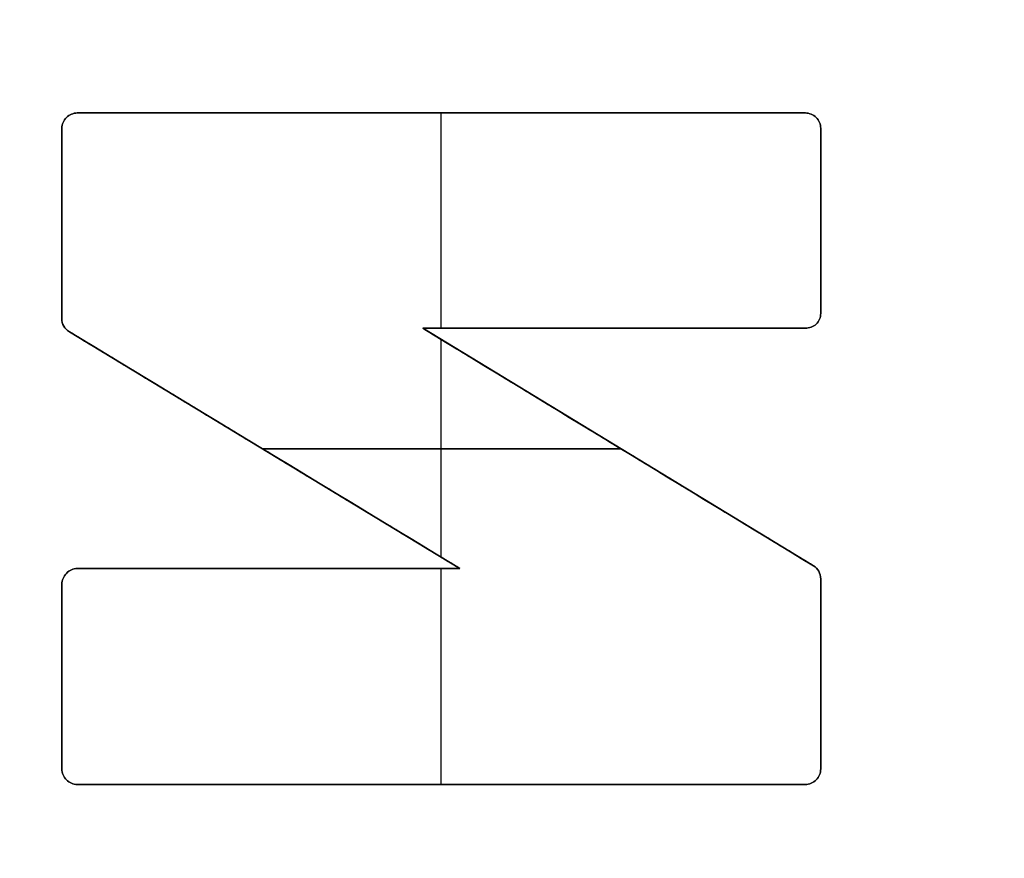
# Model space of a CAD drawing. Header units: millimetres. Extents: x -661 to 720, y -255 to 255.
# Tile 576 of 656: x -483.07 to -479.73, y -27.35 to -24.51. Entities that reach past the tile are written whole.
import ezdxf

# ---------------------------------------------------------------- set-up
doc = ezdxf.new("R2010")
doc.units = ezdxf.units.MM
doc.layers.add('Floreana 120', color=18, linetype='Continuous', true_color=0x000000)

msp = doc.modelspace()

# ---------------------------------------------------------------- linework, layer by layer
at = {"layer": 'Floreana 120', "color": 253, "true_color": 0x97aaae}
for p, q in [((-482.8781, -24.826, -0.15), (-480.409, -24.826, -0.15)), ((-482.8781, -24.826, -0.15), (-480.409, -24.826, -0.15)), ((-481.6441, -25.5561, -0.2), (-481.6441, -24.826, -0.2)), ((-481.6441, -25.5561, -0.1), (-481.6441, -24.826, -0.1)), ((-481.6441, -25.5561, -0.1), (-481.6441, -24.826, -0.1)), ((-481.6441, -25.5561, -0.2), (-481.6441, -24.826, -0.2)), ((-481.6436, -24.826, -0.2), (-481.6436, -24.826, -0.1)), ((-481.6436, -24.826, -0.2), (-481.6436, -24.826, -0.1)), ((-482.931, -24.878, -0.15), (-482.931, -25.5232, -0.15)), ((-482.931, -24.878, -0.15), (-482.931, -25.5232, -0.15)), ((-480.3572, -25.5055, -0.15), (-480.3572, -24.878, -0.15)), ((-480.3572, -25.5055, -0.15), (-480.3572, -24.878, -0.15)), ((-482.931, -25.2006, -0.2), (-482.931, -25.2006, -0.1)), ((-482.931, -25.2006, -0.2), (-482.931, -25.2006, -0.1)), ((-480.3572, -25.1917, -0.2), (-480.3572, -25.1917, -0.1)), ((-480.3572, -25.1917, -0.2), (-480.3572, -25.1917, -0.1)), ((-481.5809, -26.3709, -0.15), (-482.9052, -25.568, -0.15)), ((-481.5809, -26.3709, -0.15), (-482.9052, -25.568, -0.15)), ((-481.7066, -25.5561, -0.15), (-480.409, -25.5561, -0.15)), ((-481.7066, -25.5561, -0.15), (-480.409, -25.5561, -0.15)), ((-481.7066, -25.5561, -0.15), (-480.3816, -26.3619, -0.15)), ((-481.7066, -25.5561, -0.15), (-480.3816, -26.3619, -0.15)), ((-481.0578, -25.5561, -0.1), (-481.0578, -25.5561, -0.2)), ((-481.0578, -25.5561, -0.1), (-481.0578, -25.5561, -0.2)), ((-481.6441, -26.3326, -0.2), (-481.6441, -25.5942, -0.2)), ((-481.6441, -26.3326, -0.1), (-481.6441, -25.5942, -0.1)), ((-481.6441, -26.3326, -0.1), (-481.6441, -25.5942, -0.1)), ((-481.6441, -26.3326, -0.2), (-481.6441, -25.5942, -0.2)), ((-481.0349, -25.9646, -0.2), (-482.251, -25.9646, -0.2)), ((-482.251, -25.9646, -0.1), (-481.0349, -25.9646, -0.1)), ((-482.251, -25.9646, -0.1), (-481.0349, -25.9646, -0.1)), ((-481.0349, -25.9646, -0.2), (-482.251, -25.9646, -0.2)), ((-482.243, -25.9695, -0.1), (-482.243, -25.9695, -0.2)), ((-482.243, -25.9695, -0.1), (-482.243, -25.9695, -0.2)), ((-481.0441, -25.959, -0.1), (-481.0441, -25.959, -0.2)), ((-481.0441, -25.959, -0.1), (-481.0441, -25.959, -0.2)), ((-482.8781, -26.3709, -0.15), (-481.5809, -26.3709, -0.15)), ((-482.8781, -26.3709, -0.15), (-481.5809, -26.3709, -0.15)), ((-482.2295, -26.3709, -0.2), (-482.2295, -26.3709, -0.1)), ((-482.2295, -26.3709, -0.2), (-482.2295, -26.3709, -0.1)), ((-481.6441, -27.1033, -0.2), (-481.6441, -26.3709, -0.2)), ((-481.6441, -27.1033, -0.1), (-481.6441, -26.3709, -0.1)), ((-481.6441, -27.1033, -0.1), (-481.6441, -26.3709, -0.1)), ((-481.6441, -27.1033, -0.2), (-481.6441, -26.3709, -0.2)), ((-480.3572, -27.0506, -0.15), (-480.3572, -26.4069, -0.15)), ((-480.3572, -27.0506, -0.15), (-480.3572, -26.4069, -0.15)), ((-482.931, -26.4245, -0.15), (-482.931, -27.0506, -0.15)), ((-482.931, -26.4245, -0.15), (-482.931, -27.0506, -0.15)), ((-482.931, -26.7375, -0.2), (-482.931, -26.7375, -0.1)), ((-482.931, -26.7375, -0.2), (-482.931, -26.7375, -0.1)), ((-480.3572, -26.7288, -0.2), (-480.3572, -26.7288, -0.1)), ((-480.3572, -26.7288, -0.2), (-480.3572, -26.7288, -0.1)), ((-482.8781, -27.1033, -0.15), (-480.409, -27.1033, -0.15)), ((-482.8781, -27.1033, -0.15), (-480.409, -27.1033, -0.15)), ((-481.6436, -27.1033, -0.1), (-481.6436, -27.1033, -0.2)), ((-481.6436, -27.1033, -0.1), (-481.6436, -27.1033, -0.2))]:
    msp.add_line(p, q, dxfattribs=at)
at = {"layer": 'Floreana 120', "color": 250, "true_color": 0x282421}
for points, knots in [([(-652.0296, -251, 10), (-475.5296, -251, 10), (-299.0296, -251, 10), (-294.0296, -251, 10), (-294.0296, -246, 10), (-294.0296, 0, 10), (-294.0296, 246, 10), (-294.0296, 251, 10), (-299.0296, 251, 10), (-475.5296, 251, 10), (-652.0296, 251, 10), (-657.0296, 251, 10), (-657.0296, 246, 10), (-657.0296, 0, 10), (-657.0296, -246, 10), (-657.0296, -251, 10), (-652.0296, -251, 10)], [0, 0, 0, 353, 353, 363, 363, 855, 855, 865, 865, 1218, 1218, 1228, 1228, 1720, 1720, 1730, 1730, 1730]), ([(-294.0296, 246), (-294.0296, 0), (-294.0296, -246), (-294.0296, -251), (-299.0296, -251), (-475.5296, -251), (-652.0296, -251), (-657.0296, -251), (-657.0296, -246), (-657.0296, 0), (-657.0296, 246), (-657.0296, 251), (-652.0296, 251), (-475.5296, 251), (-299.0296, 251), (-294.0296, 251), (-294.0296, 246)], [0, 0, 0, 492, 492, 502, 502, 855, 855, 865, 865, 1357, 1357, 1367, 1367, 1720, 1720, 1730, 1730, 1730])]:
    msp.add_rational_spline(points, [1, 1, 1, 0.707106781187, 1, 1, 1, 0.707106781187, 1, 1, 1, 0.707106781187, 1, 1, 1, 0.707106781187, 1], degree=2, knots=knots, dxfattribs=at)
at = {"layer": 'Floreana 120', "color": 253, "true_color": 0x97aaae}
for points in [[(-482.5296, -39.5), (-475.5296, -39.5), (-468.5296, -39.5), (-465.5296, -39.5), (-465.5296, -36.5), (-465.5296, 0), (-465.5296, 36.5), (-465.5296, 39.5), (-468.5296, 39.5), (-475.5296, 39.5), (-482.5296, 39.5), (-485.5296, 39.5), (-485.5296, 36.5), (-485.5296, 0), (-485.5296, -36.5), (-485.5296, -39.5), (-482.5296, -39.5)], [(-468.5296, -39.5, -0.1), (-475.5296, -39.5, -0.1), (-482.5296, -39.5, -0.1), (-485.5296, -39.5, -0.1), (-485.5296, -36.5, -0.1), (-485.5296, 0, -0.1), (-485.5296, 36.5, -0.1), (-485.5296, 39.5, -0.1), (-482.5296, 39.5, -0.1), (-475.5296, 39.5, -0.1), (-468.5296, 39.5, -0.1), (-465.5296, 39.5, -0.1), (-465.5296, 36.5, -0.1), (-465.5296, 0, -0.1), (-465.5296, -36.5, -0.1), (-465.5296, -39.5, -0.1), (-468.5296, -39.5, -0.1)]]:
    msp.add_rational_spline(points, [1, 1, 1, 0.707106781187, 1, 1, 1, 0.707106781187, 1, 1, 1, 0.707106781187, 1, 1, 1, 0.707106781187, 1], degree=2, knots=[0, 0, 0, 14, 14, 20, 20, 93, 93, 99, 99, 113, 113, 119, 119, 192, 192, 198, 198, 198], dxfattribs=at)
for points, knots in [([(-482.931, -25.5232, -0.2), (-482.931, -25.3081, -0.2), (-482.931, -25.0931, -0.2), (-482.931, -24.878, -0.2), (-482.931, -24.8638, -0.2), (-482.9248, -24.8509, -0.2), (-482.915, -24.8415, -0.2), (-482.9052, -24.8318, -0.2), (-482.8921, -24.826, -0.2), (-482.8781, -24.826, -0.2), (-482.0551, -24.826, -0.2), (-481.232, -24.826, -0.2), (-480.409, -24.826, -0.2), (-480.3966, -24.826, -0.2), (-480.3816, -24.8318, -0.2), (-480.3725, -24.8415, -0.2), (-480.363, -24.8509, -0.2), (-480.3572, -24.8645, -0.2), (-480.3572, -24.878, -0.2), (-480.3572, -25.0871, -0.2), (-480.3572, -25.2963, -0.2), (-480.3572, -25.5055, -0.2), (-480.3572, -25.5196, -0.2), (-480.363, -25.5327, -0.2), (-480.3725, -25.542, -0.2), (-480.3816, -25.551, -0.2), (-480.3966, -25.5561, -0.2), (-480.409, -25.5561, -0.2), (-480.8415, -25.5561, -0.2), (-481.2741, -25.5561, -0.2), (-481.7066, -25.5561, -0.2), (-481.7066, -25.5561, -0.2), (-481.7066, -25.5561, -0.2), (-481.7066, -25.5561, -0.2), (-481.7066, -25.5561, -0.2), (-480.3816, -26.3619, -0.2), (-480.3816, -26.3619, -0.2), (-480.3668, -26.3709, -0.2), (-480.3572, -26.3874, -0.2), (-480.3572, -26.4069, -0.2), (-480.3572, -26.6215, -0.2), (-480.3572, -26.8361, -0.2), (-480.3572, -27.0506, -0.2), (-480.3572, -27.0646, -0.2), (-480.363, -27.078, -0.2), (-480.3725, -27.0878, -0.2), (-480.3816, -27.0976, -0.2), (-480.3966, -27.1033, -0.2), (-480.409, -27.1033, -0.2), (-481.232, -27.1033, -0.2), (-482.0551, -27.1033, -0.2), (-482.8781, -27.1033, -0.2), (-482.8921, -27.1033, -0.2), (-482.9052, -27.0976, -0.2), (-482.9248, -27.078, -0.2), (-482.931, -27.0646, -0.2), (-482.931, -27.0506, -0.2), (-482.931, -26.8419, -0.2), (-482.931, -26.6332, -0.2), (-482.931, -26.4245, -0.2), (-482.931, -26.4102, -0.2), (-482.9248, -26.3979, -0.2), (-482.9052, -26.3769, -0.2), (-482.8921, -26.3709, -0.2), (-482.8781, -26.3709, -0.2), (-482.4457, -26.3709, -0.2), (-482.0133, -26.3709, -0.2), (-481.5809, -26.3709, -0.2), (-481.5809, -26.3709, -0.2), (-481.5809, -26.3709, -0.2), (-481.5809, -26.3709, -0.2), (-481.5809, -26.3709, -0.2), (-482.9052, -25.568, -0.2), (-482.9052, -25.568, -0.2), (-482.9215, -25.5587, -0.2), (-482.931, -25.5413, -0.2), (-482.931, -25.5232, -0.2)], [0, 0, 0, 0, 0.645267, 0.645267, 0.645267, 0.687366, 0.687366, 0.687366, 0.729425, 0.729425, 0.729425, 3.198526, 3.198526, 3.198526, 3.2403, 3.2403, 3.2403, 3.281949, 3.281949, 3.281949, 3.909474, 3.909474, 3.909474, 3.951217, 3.951217, 3.951217, 3.992262, 3.992262, 3.992262, 5.289858, 5.289858, 5.289858, 5.289868, 5.289868, 5.289868, 6.840636, 6.840636, 6.840636, 6.896556, 6.896556, 6.896556, 7.540273, 7.540273, 7.540273, 7.582526, 7.582526, 7.582526, 7.624364, 7.624364, 7.624364, 10.093465, 10.093465, 10.093465, 10.135838, 10.135838, 10.178212, 10.178212, 10.178212, 10.804358, 10.804358, 10.804358, 10.846927, 10.846927, 10.889495, 10.889495, 10.889495, 12.186747, 12.186747, 12.186747, 12.186757, 12.186757, 12.186757, 13.735416, 13.735416, 13.735416, 13.792136, 13.792136, 13.792136, 13.792136]), ([(-482.8781, -24.826, -0.2), (-482.8921, -24.826, -0.2), (-482.9052, -24.8318, -0.2), (-482.915, -24.8415, -0.2), (-482.9248, -24.8509, -0.2), (-482.931, -24.8638, -0.2), (-482.931, -24.878, -0.2)], [21, 21, 21, 21, 21.999516, 21.999516, 21.999516, 23, 23, 23, 23]), ([(-482.931, -24.878, -0.1), (-482.931, -24.8638, -0.1), (-482.9248, -24.8509, -0.1), (-482.915, -24.8415, -0.1), (-482.9052, -24.8318, -0.1), (-482.8921, -24.826, -0.1), (-482.8781, -24.826, -0.1)], [-23, -23, -23, -23, -21.999516, -21.999516, -21.999516, -21, -21, -21, -21]), ([(-482.8781, -24.826, -0.15), (-482.8921, -24.826, -0.15), (-482.9052, -24.8318, -0.15), (-482.915, -24.8415, -0.15), (-482.9248, -24.8509, -0.15), (-482.931, -24.8638, -0.15), (-482.931, -24.878, -0.15)], [21, 21, 21, 21, 22, 22, 22, 23, 23, 23, 23]), ([(-482.8781, -24.826, -0.2), (-482.8921, -24.826, -0.2), (-482.9052, -24.8318, -0.2), (-482.915, -24.8415, -0.2), (-482.9248, -24.8509, -0.2), (-482.931, -24.8638, -0.2), (-482.931, -24.878, -0.2)], [21, 21, 21, 21, 21.999516, 21.999516, 21.999516, 23, 23, 23, 23]), ([(-482.931, -24.878, -0.1), (-482.931, -24.8638, -0.1), (-482.9248, -24.8509, -0.1), (-482.915, -24.8415, -0.1), (-482.9052, -24.8318, -0.1), (-482.8921, -24.826, -0.1), (-482.8781, -24.826, -0.1)], [-23, -23, -23, -23, -21.999516, -21.999516, -21.999516, -21, -21, -21, -21]), ([(-482.8781, -24.826, -0.15), (-482.8921, -24.826, -0.15), (-482.9052, -24.8318, -0.15), (-482.915, -24.8415, -0.15), (-482.9248, -24.8509, -0.15), (-482.931, -24.8638, -0.15), (-482.931, -24.878, -0.15)], [21, 21, 21, 21, 22, 22, 22, 23, 23, 23, 23]), ([(-482.931, -25.5232, -0.1), (-482.931, -25.5413, -0.1), (-482.9215, -25.5587, -0.1), (-482.9052, -25.568, -0.1), (-482.4637, -25.8357, -0.1), (-482.0223, -26.1033, -0.1), (-481.5809, -26.3709, -0.1), (-482.0133, -26.3709, -0.1), (-482.4457, -26.3709, -0.1), (-482.8781, -26.3709, -0.1), (-482.8921, -26.3709, -0.1), (-482.9052, -26.3769, -0.1), (-482.9248, -26.3979, -0.1), (-482.931, -26.4102, -0.1), (-482.931, -26.4245, -0.1), (-482.931, -26.6332, -0.1), (-482.931, -26.8419, -0.1), (-482.931, -27.0506, -0.1), (-482.931, -27.0646, -0.1), (-482.9248, -27.078, -0.1), (-482.9052, -27.0976, -0.1), (-482.8921, -27.1033, -0.1), (-482.8781, -27.1033, -0.1), (-482.0551, -27.1033, -0.1), (-481.232, -27.1033, -0.1), (-480.409, -27.1033, -0.1), (-480.3966, -27.1033, -0.1), (-480.3816, -27.0976, -0.1), (-480.3725, -27.0878, -0.1), (-480.363, -27.078, -0.1), (-480.3572, -27.0646, -0.1), (-480.3572, -27.0506, -0.1), (-480.3572, -26.8361, -0.1), (-480.3572, -26.6215, -0.1), (-480.3572, -26.4069, -0.1), (-480.3572, -26.3874, -0.1), (-480.3668, -26.3709, -0.1), (-480.3816, -26.3619, -0.1), (-480.8233, -26.0933, -0.1), (-481.2649, -25.8247, -0.1), (-481.7066, -25.5561, -0.1), (-481.2741, -25.5561, -0.1), (-480.8415, -25.5561, -0.1), (-480.409, -25.5561, -0.1), (-480.3966, -25.5561, -0.1), (-480.3816, -25.551, -0.1), (-480.3725, -25.542, -0.1), (-480.363, -25.5327, -0.1), (-480.3572, -25.5196, -0.1), (-480.3572, -25.5055, -0.1), (-480.3572, -25.2963, -0.1), (-480.3572, -25.0871, -0.1), (-480.3572, -24.878, -0.1), (-480.3572, -24.8645, -0.1), (-480.363, -24.8509, -0.1), (-480.3725, -24.8415, -0.1), (-480.3816, -24.8318, -0.1), (-480.3966, -24.826, -0.1), (-480.409, -24.826, -0.1), (-481.232, -24.826, -0.1), (-482.0551, -24.826, -0.1), (-482.8781, -24.826, -0.1), (-482.8921, -24.826, -0.1), (-482.9052, -24.8318, -0.1), (-482.915, -24.8415, -0.1), (-482.9248, -24.8509, -0.1), (-482.931, -24.8638, -0.1), (-482.931, -24.878, -0.1), (-482.931, -25.0931, -0.1), (-482.931, -25.3081, -0.1), (-482.931, -25.5232, -0.1)], [0, 0, 0, 0, 0.05672, 0.05672, 0.05672, 1.605389, 1.605389, 1.605389, 2.90264, 2.90264, 2.90264, 2.945209, 2.945209, 2.987777, 2.987777, 2.987777, 3.613924, 3.613924, 3.613924, 3.656297, 3.656297, 3.69867, 3.69867, 3.69867, 6.167772, 6.167772, 6.167772, 6.209609, 6.209609, 6.209609, 6.251863, 6.251863, 6.251863, 6.895579, 6.895579, 6.895579, 6.9515, 6.9515, 6.9515, 8.502278, 8.502278, 8.502278, 9.799874, 9.799874, 9.799874, 9.840918, 9.840918, 9.840918, 9.882662, 9.882662, 9.882662, 10.510186, 10.510186, 10.510186, 10.551835, 10.551835, 10.551835, 10.593609, 10.593609, 10.593609, 13.062711, 13.062711, 13.062711, 13.104769, 13.104769, 13.104769, 13.146869, 13.146869, 13.146869, 13.792135, 13.792135, 13.792135, 13.792135]), ([(-482.931, -25.5232, -0.1), (-482.931, -25.5413, -0.1), (-482.9215, -25.5587, -0.1), (-482.9052, -25.568, -0.1), (-482.4637, -25.8357, -0.1), (-482.0223, -26.1033, -0.1), (-481.5809, -26.3709, -0.1), (-482.0133, -26.3709, -0.1), (-482.4457, -26.3709, -0.1), (-482.8781, -26.3709, -0.1), (-482.8921, -26.3709, -0.1), (-482.9052, -26.3769, -0.1), (-482.9248, -26.3979, -0.1), (-482.931, -26.4102, -0.1), (-482.931, -26.4245, -0.1), (-482.931, -26.6332, -0.1), (-482.931, -26.8419, -0.1), (-482.931, -27.0506, -0.1), (-482.931, -27.0646, -0.1), (-482.9248, -27.078, -0.1), (-482.9052, -27.0976, -0.1), (-482.8921, -27.1033, -0.1), (-482.8781, -27.1033, -0.1), (-482.0551, -27.1033, -0.1), (-481.232, -27.1033, -0.1), (-480.409, -27.1033, -0.1), (-480.3966, -27.1033, -0.1), (-480.3816, -27.0976, -0.1), (-480.3725, -27.0878, -0.1), (-480.363, -27.078, -0.1), (-480.3572, -27.0646, -0.1), (-480.3572, -27.0506, -0.1), (-480.3572, -26.8361, -0.1), (-480.3572, -26.6215, -0.1), (-480.3572, -26.4069, -0.1), (-480.3572, -26.3874, -0.1), (-480.3668, -26.3709, -0.1), (-480.3816, -26.3619, -0.1), (-480.8233, -26.0933, -0.1), (-481.2649, -25.8247, -0.1), (-481.7066, -25.5561, -0.1), (-481.2741, -25.5561, -0.1), (-480.8415, -25.5561, -0.1), (-480.409, -25.5561, -0.1), (-480.3966, -25.5561, -0.1), (-480.3816, -25.551, -0.1), (-480.3725, -25.542, -0.1), (-480.363, -25.5327, -0.1), (-480.3572, -25.5196, -0.1), (-480.3572, -25.5055, -0.1), (-480.3572, -25.2963, -0.1), (-480.3572, -25.0871, -0.1), (-480.3572, -24.878, -0.1), (-480.3572, -24.8645, -0.1), (-480.363, -24.8509, -0.1), (-480.3725, -24.8415, -0.1), (-480.3816, -24.8318, -0.1), (-480.3966, -24.826, -0.1), (-480.409, -24.826, -0.1), (-481.232, -24.826, -0.1), (-482.0551, -24.826, -0.1), (-482.8781, -24.826, -0.1), (-482.8921, -24.826, -0.1), (-482.9052, -24.8318, -0.1), (-482.915, -24.8415, -0.1), (-482.9248, -24.8509, -0.1), (-482.931, -24.8638, -0.1), (-482.931, -24.878, -0.1), (-482.931, -25.0931, -0.1), (-482.931, -25.3081, -0.1), (-482.931, -25.5232, -0.1)], [0, 0, 0, 0, 0.05672, 0.05672, 0.05672, 1.605389, 1.605389, 1.605389, 2.90264, 2.90264, 2.90264, 2.945209, 2.945209, 2.987777, 2.987777, 2.987777, 3.613924, 3.613924, 3.613924, 3.656297, 3.656297, 3.69867, 3.69867, 3.69867, 6.167772, 6.167772, 6.167772, 6.209609, 6.209609, 6.209609, 6.251863, 6.251863, 6.251863, 6.895579, 6.895579, 6.895579, 6.9515, 6.9515, 6.9515, 8.502278, 8.502278, 8.502278, 9.799874, 9.799874, 9.799874, 9.840918, 9.840918, 9.840918, 9.882662, 9.882662, 9.882662, 10.510186, 10.510186, 10.510186, 10.551835, 10.551835, 10.551835, 10.593609, 10.593609, 10.593609, 13.062711, 13.062711, 13.062711, 13.104769, 13.104769, 13.104769, 13.146869, 13.146869, 13.146869, 13.792135, 13.792135, 13.792135, 13.792135]), ([(-482.931, -25.5232, -0.2), (-482.931, -25.3081, -0.2), (-482.931, -25.0931, -0.2), (-482.931, -24.878, -0.2), (-482.931, -24.8638, -0.2), (-482.9248, -24.8509, -0.2), (-482.915, -24.8415, -0.2), (-482.9052, -24.8318, -0.2), (-482.8921, -24.826, -0.2), (-482.8781, -24.826, -0.2), (-482.0551, -24.826, -0.2), (-481.232, -24.826, -0.2), (-480.409, -24.826, -0.2), (-480.3966, -24.826, -0.2), (-480.3816, -24.8318, -0.2), (-480.3725, -24.8415, -0.2), (-480.363, -24.8509, -0.2), (-480.3572, -24.8645, -0.2), (-480.3572, -24.878, -0.2), (-480.3572, -25.0871, -0.2), (-480.3572, -25.2963, -0.2), (-480.3572, -25.5055, -0.2), (-480.3572, -25.5196, -0.2), (-480.363, -25.5327, -0.2), (-480.3725, -25.542, -0.2), (-480.3816, -25.551, -0.2), (-480.3966, -25.5561, -0.2), (-480.409, -25.5561, -0.2), (-480.8415, -25.5561, -0.2), (-481.2741, -25.5561, -0.2), (-481.7066, -25.5561, -0.2), (-481.7066, -25.5561, -0.2), (-481.7066, -25.5561, -0.2), (-481.7066, -25.5561, -0.2), (-481.7066, -25.5561, -0.2), (-480.3816, -26.3619, -0.2), (-480.3816, -26.3619, -0.2), (-480.3668, -26.3709, -0.2), (-480.3572, -26.3874, -0.2), (-480.3572, -26.4069, -0.2), (-480.3572, -26.6215, -0.2), (-480.3572, -26.8361, -0.2), (-480.3572, -27.0506, -0.2), (-480.3572, -27.0646, -0.2), (-480.363, -27.078, -0.2), (-480.3725, -27.0878, -0.2), (-480.3816, -27.0976, -0.2), (-480.3966, -27.1033, -0.2), (-480.409, -27.1033, -0.2), (-481.232, -27.1033, -0.2), (-482.0551, -27.1033, -0.2), (-482.8781, -27.1033, -0.2), (-482.8921, -27.1033, -0.2), (-482.9052, -27.0976, -0.2), (-482.9248, -27.078, -0.2), (-482.931, -27.0646, -0.2), (-482.931, -27.0506, -0.2), (-482.931, -26.8419, -0.2), (-482.931, -26.6332, -0.2), (-482.931, -26.4245, -0.2), (-482.931, -26.4102, -0.2), (-482.9248, -26.3979, -0.2), (-482.9052, -26.3769, -0.2), (-482.8921, -26.3709, -0.2), (-482.8781, -26.3709, -0.2), (-482.4457, -26.3709, -0.2), (-482.0133, -26.3709, -0.2), (-481.5809, -26.3709, -0.2), (-481.5809, -26.3709, -0.2), (-481.5809, -26.3709, -0.2), (-481.5809, -26.3709, -0.2), (-481.5809, -26.3709, -0.2), (-482.9052, -25.568, -0.2), (-482.9052, -25.568, -0.2), (-482.9215, -25.5587, -0.2), (-482.931, -25.5413, -0.2), (-482.931, -25.5232, -0.2)], [0, 0, 0, 0, 0.645267, 0.645267, 0.645267, 0.687366, 0.687366, 0.687366, 0.729425, 0.729425, 0.729425, 3.198526, 3.198526, 3.198526, 3.2403, 3.2403, 3.2403, 3.281949, 3.281949, 3.281949, 3.909474, 3.909474, 3.909474, 3.951217, 3.951217, 3.951217, 3.992262, 3.992262, 3.992262, 5.289858, 5.289858, 5.289858, 5.289868, 5.289868, 5.289868, 6.840636, 6.840636, 6.840636, 6.896556, 6.896556, 6.896556, 7.540273, 7.540273, 7.540273, 7.582526, 7.582526, 7.582526, 7.624364, 7.624364, 7.624364, 10.093465, 10.093465, 10.093465, 10.135838, 10.135838, 10.178212, 10.178212, 10.178212, 10.804358, 10.804358, 10.804358, 10.846927, 10.846927, 10.889495, 10.889495, 10.889495, 12.186747, 12.186747, 12.186747, 12.186757, 12.186757, 12.186757, 13.735416, 13.735416, 13.735416, 13.792136, 13.792136, 13.792136, 13.792136]), ([(-480.409, -25.5561, -0.2), (-480.3966, -25.5561, -0.2), (-480.3816, -25.551, -0.2), (-480.3725, -25.542, -0.2), (-480.363, -25.5327, -0.2), (-480.3572, -25.5196, -0.2), (-480.3572, -25.5055, -0.2)], [15, 15, 15, 15, 15.991553, 15.991553, 15.991553, 17, 17, 17, 17]), ([(-480.3572, -25.5055, -0.1), (-480.3572, -25.5196, -0.1), (-480.363, -25.5327, -0.1), (-480.3725, -25.542, -0.1), (-480.3816, -25.551, -0.1), (-480.3966, -25.5561, -0.1), (-480.409, -25.5561, -0.1)], [-17, -17, -17, -17, -15.991553, -15.991553, -15.991553, -15, -15, -15, -15]), ([(-480.409, -25.5561, -0.15), (-480.3966, -25.5561, -0.15), (-480.3816, -25.551, -0.15), (-480.3725, -25.542, -0.15), (-480.363, -25.5327, -0.15), (-480.3572, -25.5196, -0.15), (-480.3572, -25.5055, -0.15)], [15, 15, 15, 15, 16, 16, 16, 17, 17, 17, 17]), ([(-480.409, -25.5561, -0.2), (-480.3966, -25.5561, -0.2), (-480.3816, -25.551, -0.2), (-480.3725, -25.542, -0.2), (-480.363, -25.5327, -0.2), (-480.3572, -25.5196, -0.2), (-480.3572, -25.5055, -0.2)], [15, 15, 15, 15, 15.991553, 15.991553, 15.991553, 17, 17, 17, 17]), ([(-480.3572, -25.5055, -0.1), (-480.3572, -25.5196, -0.1), (-480.363, -25.5327, -0.1), (-480.3725, -25.542, -0.1), (-480.3816, -25.551, -0.1), (-480.3966, -25.5561, -0.1), (-480.409, -25.5561, -0.1)], [-17, -17, -17, -17, -15.991553, -15.991553, -15.991553, -15, -15, -15, -15]), ([(-480.409, -25.5561, -0.15), (-480.3966, -25.5561, -0.15), (-480.3816, -25.551, -0.15), (-480.3725, -25.542, -0.15), (-480.363, -25.5327, -0.15), (-480.3572, -25.5196, -0.15), (-480.3572, -25.5055, -0.15)], [15, 15, 15, 15, 16, 16, 16, 17, 17, 17, 17]), ([(-482.8781, -26.3709, -0.2), (-482.8921, -26.3709, -0.2), (-482.9052, -26.3769, -0.2), (-482.915, -26.3874, -0.2), (-482.9248, -26.3979, -0.2), (-482.931, -26.4102, -0.2), (-482.931, -26.4245, -0.2)], [3, 3, 3, 3, 4.004181, 4.004181, 4.004181, 5, 5, 5, 5]), ([(-482.931, -26.4245, -0.1), (-482.931, -26.4102, -0.1), (-482.9248, -26.3979, -0.1), (-482.915, -26.3874, -0.1), (-482.9052, -26.3769, -0.1), (-482.8921, -26.3709, -0.1), (-482.8781, -26.3709, -0.1)], [-5, -5, -5, -5, -4.004181, -4.004181, -4.004181, -3, -3, -3, -3]), ([(-482.8781, -26.3709, -0.15), (-482.8921, -26.3709, -0.15), (-482.9052, -26.3769, -0.15), (-482.915, -26.3874, -0.15), (-482.9248, -26.3979, -0.15), (-482.931, -26.4102, -0.15), (-482.931, -26.4245, -0.15)], [3, 3, 3, 3, 4, 4, 4, 5, 5, 5, 5]), ([(-482.8781, -26.3709, -0.2), (-482.8921, -26.3709, -0.2), (-482.9052, -26.3769, -0.2), (-482.915, -26.3874, -0.2), (-482.9248, -26.3979, -0.2), (-482.931, -26.4102, -0.2), (-482.931, -26.4245, -0.2)], [3, 3, 3, 3, 4.004181, 4.004181, 4.004181, 5, 5, 5, 5]), ([(-482.931, -26.4245, -0.1), (-482.931, -26.4102, -0.1), (-482.9248, -26.3979, -0.1), (-482.915, -26.3874, -0.1), (-482.9052, -26.3769, -0.1), (-482.8921, -26.3709, -0.1), (-482.8781, -26.3709, -0.1)], [-5, -5, -5, -5, -4.004181, -4.004181, -4.004181, -3, -3, -3, -3]), ([(-482.8781, -26.3709, -0.15), (-482.8921, -26.3709, -0.15), (-482.9052, -26.3769, -0.15), (-482.915, -26.3874, -0.15), (-482.9248, -26.3979, -0.15), (-482.931, -26.4102, -0.15), (-482.931, -26.4245, -0.15)], [3, 3, 3, 3, 4, 4, 4, 5, 5, 5, 5]), ([(-482.931, -27.0506, -0.2), (-482.931, -27.0646, -0.2), (-482.9248, -27.078, -0.2), (-482.915, -27.0878, -0.2), (-482.9052, -27.0976, -0.2), (-482.8921, -27.1033, -0.2), (-482.8781, -27.1033, -0.2)], [6, 6, 6, 6, 7.006203, 7.006203, 7.006203, 8, 8, 8, 8]), ([(-482.8781, -27.1033, -0.1), (-482.8921, -27.1033, -0.1), (-482.9052, -27.0976, -0.1), (-482.915, -27.0878, -0.1), (-482.9248, -27.078, -0.1), (-482.931, -27.0646, -0.1), (-482.931, -27.0506, -0.1)], [-8, -8, -8, -8, -7.006203, -7.006203, -7.006203, -6, -6, -6, -6]), ([(-482.931, -27.0506, -0.15), (-482.931, -27.0646, -0.15), (-482.9248, -27.078, -0.15), (-482.915, -27.0878, -0.15), (-482.9052, -27.0976, -0.15), (-482.8921, -27.1033, -0.15), (-482.8781, -27.1033, -0.15)], [6, 6, 6, 6, 7, 7, 7, 8, 8, 8, 8]), ([(-482.931, -27.0506, -0.2), (-482.931, -27.0646, -0.2), (-482.9248, -27.078, -0.2), (-482.915, -27.0878, -0.2), (-482.9052, -27.0976, -0.2), (-482.8921, -27.1033, -0.2), (-482.8781, -27.1033, -0.2)], [6, 6, 6, 6, 7.006203, 7.006203, 7.006203, 8, 8, 8, 8]), ([(-482.8781, -27.1033, -0.1), (-482.8921, -27.1033, -0.1), (-482.9052, -27.0976, -0.1), (-482.915, -27.0878, -0.1), (-482.9248, -27.078, -0.1), (-482.931, -27.0646, -0.1), (-482.931, -27.0506, -0.1)], [-8, -8, -8, -8, -7.006203, -7.006203, -7.006203, -6, -6, -6, -6]), ([(-482.931, -27.0506, -0.15), (-482.931, -27.0646, -0.15), (-482.9248, -27.078, -0.15), (-482.915, -27.0878, -0.15), (-482.9052, -27.0976, -0.15), (-482.8921, -27.1033, -0.15), (-482.8781, -27.1033, -0.15)], [6, 6, 6, 6, 7, 7, 7, 8, 8, 8, 8])]:
    msp.add_open_spline(points, degree=3, knots=knots, dxfattribs=at)
for points, degree in [([(-482.915, -24.8415, -0.1), (-482.915, -24.8415, -0.15), (-482.915, -24.8415, -0.2)], 2), ([(-482.915, -24.8415, -0.1), (-482.915, -24.8415, -0.15), (-482.915, -24.8415, -0.2)], 2), ([(-482.8781, -24.826, -0.1), (-482.8781, -24.826, -0.15), (-482.8781, -24.826, -0.2)], 2), ([(-480.409, -24.826, -0.2), (-481.6436, -24.826, -0.2), (-482.8781, -24.826, -0.2)], 2), ([(-482.8781, -24.826, -0.2), (-482.8781, -24.826, -0.15), (-482.8781, -24.826, -0.1)], 2), ([(-482.8781, -24.826, -0.1), (-481.6436, -24.826, -0.1), (-480.409, -24.826, -0.1)], 2), ([(-482.8781, -24.826, -0.1), (-482.8781, -24.826, -0.15), (-482.8781, -24.826, -0.2)], 2), ([(-480.409, -24.826, -0.2), (-481.6436, -24.826, -0.2), (-482.8781, -24.826, -0.2)], 2), ([(-482.8781, -24.826, -0.2), (-482.8781, -24.826, -0.15), (-482.8781, -24.826, -0.1)], 2), ([(-482.8781, -24.826, -0.1), (-481.6436, -24.826, -0.1), (-480.409, -24.826, -0.1)], 2), ([(-480.3725, -24.8415, -0.2), (-480.3816, -24.8318, -0.2), (-480.3966, -24.826, -0.2), (-480.409, -24.826, -0.2)], 3), ([(-480.409, -24.826, -0.2), (-480.409, -24.826, -0.15), (-480.409, -24.826, -0.1)], 2), ([(-480.409, -24.826, -0.1), (-480.3966, -24.826, -0.1), (-480.3816, -24.8318, -0.1), (-480.3725, -24.8415, -0.1)], 3), ([(-480.3725, -24.8415, -0.15), (-480.3816, -24.8318, -0.15), (-480.3966, -24.826, -0.15), (-480.409, -24.826, -0.15)], 3), ([(-480.409, -24.826, -0.1), (-480.409, -24.826, -0.15), (-480.409, -24.826, -0.2)], 2), ([(-480.3725, -24.8415, -0.2), (-480.3816, -24.8318, -0.2), (-480.3966, -24.826, -0.2), (-480.409, -24.826, -0.2)], 3), ([(-480.409, -24.826, -0.2), (-480.409, -24.826, -0.15), (-480.409, -24.826, -0.1)], 2), ([(-480.409, -24.826, -0.1), (-480.3966, -24.826, -0.1), (-480.3816, -24.8318, -0.1), (-480.3725, -24.8415, -0.1)], 3), ([(-480.3725, -24.8415, -0.15), (-480.3816, -24.8318, -0.15), (-480.3966, -24.826, -0.15), (-480.409, -24.826, -0.15)], 3), ([(-480.409, -24.826, -0.1), (-480.409, -24.826, -0.15), (-480.409, -24.826, -0.2)], 2), ([(-480.3895, -24.8301, -0.1), (-480.3895, -24.8301, -0.15), (-480.3895, -24.8301, -0.2)], 2), ([(-480.3895, -24.8301, -0.1), (-480.3895, -24.8301, -0.15), (-480.3895, -24.8301, -0.2)], 2), ([(-480.3725, -24.8415, -0.1), (-480.3725, -24.8415, -0.15), (-480.3725, -24.8415, -0.2)], 2), ([(-480.3572, -24.878, -0.2), (-480.3572, -24.8645, -0.2), (-480.363, -24.8509, -0.2), (-480.3725, -24.8415, -0.2)], 3), ([(-480.3725, -24.8415, -0.2), (-480.3725, -24.8415, -0.15), (-480.3725, -24.8415, -0.1)], 2), ([(-480.3725, -24.8415, -0.1), (-480.363, -24.8509, -0.1), (-480.3572, -24.8645, -0.1), (-480.3572, -24.878, -0.1)], 3), ([(-480.3572, -24.878, -0.15), (-480.3572, -24.8645, -0.15), (-480.363, -24.8509, -0.15), (-480.3725, -24.8415, -0.15)], 3), ([(-480.3725, -24.8415, -0.1), (-480.3725, -24.8415, -0.15), (-480.3725, -24.8415, -0.2)], 2), ([(-480.3572, -24.878, -0.2), (-480.3572, -24.8645, -0.2), (-480.363, -24.8509, -0.2), (-480.3725, -24.8415, -0.2)], 3), ([(-480.3725, -24.8415, -0.2), (-480.3725, -24.8415, -0.15), (-480.3725, -24.8415, -0.1)], 2), ([(-480.3725, -24.8415, -0.1), (-480.363, -24.8509, -0.1), (-480.3572, -24.8645, -0.1), (-480.3572, -24.878, -0.1)], 3), ([(-480.3572, -24.878, -0.15), (-480.3572, -24.8645, -0.15), (-480.363, -24.8509, -0.15), (-480.3725, -24.8415, -0.15)], 3), ([(-480.3613, -24.8582, -0.1), (-480.3613, -24.8582, -0.15), (-480.3613, -24.8582, -0.2)], 2), ([(-480.3613, -24.8582, -0.1), (-480.3613, -24.8582, -0.15), (-480.3613, -24.8582, -0.2)], 2), ([(-482.931, -24.878, -0.2), (-482.931, -24.878, -0.15), (-482.931, -24.878, -0.1)], 2), ([(-482.931, -25.5232, -0.1), (-482.931, -25.2006, -0.1), (-482.931, -24.878, -0.1)], 2), ([(-482.931, -24.878, -0.1), (-482.931, -24.878, -0.15), (-482.931, -24.878, -0.2)], 2), ([(-482.931, -24.878, -0.2), (-482.931, -25.2006, -0.2), (-482.931, -25.5232, -0.2)], 2), ([(-482.931, -24.878, -0.2), (-482.931, -24.878, -0.15), (-482.931, -24.878, -0.1)], 2), ([(-482.931, -25.5232, -0.1), (-482.931, -25.2006, -0.1), (-482.931, -24.878, -0.1)], 2), ([(-482.931, -24.878, -0.1), (-482.931, -24.878, -0.15), (-482.931, -24.878, -0.2)], 2), ([(-482.931, -24.878, -0.2), (-482.931, -25.2006, -0.2), (-482.931, -25.5232, -0.2)], 2), ([(-480.3572, -24.878, -0.1), (-480.3572, -25.1917, -0.1), (-480.3572, -25.5055, -0.1)], 2), ([(-480.3572, -25.5055, -0.2), (-480.3572, -25.1917, -0.2), (-480.3572, -24.878, -0.2)], 2), ([(-480.3572, -24.878, -0.2), (-480.3572, -24.878, -0.15), (-480.3572, -24.878, -0.1)], 2), ([(-480.3572, -24.878, -0.1), (-480.3572, -24.878, -0.15), (-480.3572, -24.878, -0.2)], 2), ([(-480.3572, -24.878, -0.1), (-480.3572, -24.878, -0.15), (-480.3572, -24.878, -0.2)], 2), ([(-480.3572, -24.878, -0.1), (-480.3572, -25.1917, -0.1), (-480.3572, -25.5055, -0.1)], 2), ([(-480.3572, -25.5055, -0.2), (-480.3572, -25.1917, -0.2), (-480.3572, -24.878, -0.2)], 2), ([(-480.3572, -24.878, -0.2), (-480.3572, -24.878, -0.15), (-480.3572, -24.878, -0.1)], 2), ([(-480.3572, -25.5055, -0.1), (-480.3572, -25.5055, -0.15), (-480.3572, -25.5055, -0.2)], 2), ([(-480.3572, -25.5055, -0.2), (-480.3572, -25.5055, -0.15), (-480.3572, -25.5055, -0.1)], 2), ([(-480.3572, -25.5055, -0.1), (-480.3572, -25.5055, -0.15), (-480.3572, -25.5055, -0.2)], 2), ([(-480.3572, -25.5055, -0.2), (-480.3572, -25.5055, -0.15), (-480.3572, -25.5055, -0.1)], 2), ([(-482.931, -25.5232, -0.2), (-482.931, -25.5232, -0.15), (-482.931, -25.5232, -0.1)], 2), ([(-482.931, -25.5232, -0.1), (-482.931, -25.5232, -0.15), (-482.931, -25.5232, -0.2)], 2), ([(-482.931, -25.5232, -0.2), (-482.931, -25.5413, -0.2), (-482.9215, -25.5587, -0.2), (-482.9052, -25.568, -0.2)], 3), ([(-482.9052, -25.568, -0.1), (-482.9215, -25.5587, -0.1), (-482.931, -25.5413, -0.1), (-482.931, -25.5232, -0.1)], 3), ([(-482.931, -25.5232, -0.15), (-482.931, -25.5413, -0.15), (-482.9215, -25.5587, -0.15), (-482.9052, -25.568, -0.15)], 3), ([(-482.931, -25.5232, -0.1), (-482.931, -25.5232, -0.15), (-482.931, -25.5232, -0.2)], 2), ([(-482.931, -25.5232, -0.2), (-482.931, -25.5413, -0.2), (-482.9215, -25.5587, -0.2), (-482.9052, -25.568, -0.2)], 3), ([(-482.9052, -25.568, -0.1), (-482.9215, -25.5587, -0.1), (-482.931, -25.5413, -0.1), (-482.931, -25.5232, -0.1)], 3), ([(-482.931, -25.5232, -0.15), (-482.931, -25.5413, -0.15), (-482.9215, -25.5587, -0.15), (-482.9052, -25.568, -0.15)], 3), ([(-482.931, -25.5232, -0.2), (-482.931, -25.5232, -0.15), (-482.931, -25.5232, -0.1)], 2), ([(-480.3725, -25.542, -0.1), (-480.3725, -25.542, -0.15), (-480.3725, -25.542, -0.2)], 2), ([(-480.3725, -25.542, -0.1), (-480.3725, -25.542, -0.15), (-480.3725, -25.542, -0.2)], 2), ([(-482.9052, -25.568, -0.2), (-482.9052, -25.568, -0.15), (-482.9052, -25.568, -0.1)], 2), ([(-482.9052, -25.568, -0.2), (-482.9052, -25.568, -0.15), (-482.9052, -25.568, -0.1)], 2), ([(-482.9052, -25.568, -0.2), (-482.243, -25.9695, -0.2), (-481.5809, -26.3709, -0.2)], 2), ([(-481.5809, -26.3709, -0.1), (-482.243, -25.9695, -0.1), (-482.9052, -25.568, -0.1)], 2), ([(-482.9052, -25.568, -0.1), (-482.9052, -25.568, -0.15), (-482.9052, -25.568, -0.2)], 2), ([(-482.9052, -25.568, -0.2), (-482.243, -25.9695, -0.2), (-481.5809, -26.3709, -0.2)], 2), ([(-481.5809, -26.3709, -0.1), (-482.243, -25.9695, -0.1), (-482.9052, -25.568, -0.1)], 2), ([(-482.9052, -25.568, -0.1), (-482.9052, -25.568, -0.15), (-482.9052, -25.568, -0.2)], 2), ([(-480.409, -25.5561, -0.1), (-481.0578, -25.5561, -0.1), (-481.7066, -25.5561, -0.1)], 2), ([(-481.7066, -25.5561, -0.1), (-481.7066, -25.5561, -0.15), (-481.7066, -25.5561, -0.2)], 2), ([(-481.7066, -25.5561, -0.2), (-481.0578, -25.5561, -0.2), (-480.409, -25.5561, -0.2)], 2), ([(-480.409, -25.5561, -0.1), (-481.0578, -25.5561, -0.1), (-481.7066, -25.5561, -0.1)], 2), ([(-481.7066, -25.5561, -0.1), (-481.7066, -25.5561, -0.15), (-481.7066, -25.5561, -0.2)], 2), ([(-481.7066, -25.5561, -0.2), (-481.0578, -25.5561, -0.2), (-480.409, -25.5561, -0.2)], 2), ([(-480.3816, -26.3619, -0.2), (-481.0441, -25.959, -0.2), (-481.7066, -25.5561, -0.2)], 2), ([(-481.7066, -25.5561, -0.2), (-481.7066, -25.5561, -0.15), (-481.7066, -25.5561, -0.1)], 2), ([(-481.7066, -25.5561, -0.1), (-481.0441, -25.959, -0.1), (-480.3816, -26.3619, -0.1)], 2), ([(-480.3816, -26.3619, -0.2), (-481.0441, -25.959, -0.2), (-481.7066, -25.5561, -0.2)], 2), ([(-481.7066, -25.5561, -0.2), (-481.7066, -25.5561, -0.15), (-481.7066, -25.5561, -0.1)], 2), ([(-481.7066, -25.5561, -0.1), (-481.0441, -25.959, -0.1), (-480.3816, -26.3619, -0.1)], 2), ([(-480.409, -25.5561, -0.2), (-480.409, -25.5561, -0.15), (-480.409, -25.5561, -0.1)], 2), ([(-480.409, -25.5561, -0.2), (-480.409, -25.5561, -0.15), (-480.409, -25.5561, -0.1)], 2), ([(-480.409, -25.5561, -0.1), (-480.409, -25.5561, -0.15), (-480.409, -25.5561, -0.2)], 2), ([(-480.409, -25.5561, -0.1), (-480.409, -25.5561, -0.15), (-480.409, -25.5561, -0.2)], 2), ([(-482.8781, -26.3709, -0.1), (-482.8781, -26.3709, -0.15), (-482.8781, -26.3709, -0.2)], 2), ([(-482.8781, -26.3709, -0.1), (-482.8781, -26.3709, -0.15), (-482.8781, -26.3709, -0.2)], 2), ([(-481.5809, -26.3709, -0.2), (-482.2295, -26.3709, -0.2), (-482.8781, -26.3709, -0.2)], 2), ([(-482.8781, -26.3709, -0.2), (-482.8781, -26.3709, -0.15), (-482.8781, -26.3709, -0.1)], 2), ([(-482.8781, -26.3709, -0.1), (-482.2295, -26.3709, -0.1), (-481.5809, -26.3709, -0.1)], 2), ([(-481.5809, -26.3709, -0.2), (-482.2295, -26.3709, -0.2), (-482.8781, -26.3709, -0.2)], 2), ([(-482.8781, -26.3709, -0.2), (-482.8781, -26.3709, -0.15), (-482.8781, -26.3709, -0.1)], 2), ([(-482.8781, -26.3709, -0.1), (-482.2295, -26.3709, -0.1), (-481.5809, -26.3709, -0.1)], 2), ([(-481.5809, -26.3709, -0.1), (-481.5809, -26.3709, -0.15), (-481.5809, -26.3709, -0.2)], 2), ([(-481.5809, -26.3709, -0.1), (-481.5809, -26.3709, -0.15), (-481.5809, -26.3709, -0.2)], 2), ([(-481.5809, -26.3709, -0.2), (-481.5809, -26.3709, -0.15), (-481.5809, -26.3709, -0.1)], 2), ([(-481.5809, -26.3709, -0.2), (-481.5809, -26.3709, -0.15), (-481.5809, -26.3709, -0.1)], 2), ([(-480.3572, -26.4069, -0.2), (-480.3572, -26.3874, -0.2), (-480.3668, -26.3709, -0.2), (-480.3816, -26.3619, -0.2)], 3), ([(-480.3816, -26.3619, -0.2), (-480.3816, -26.3619, -0.15), (-480.3816, -26.3619, -0.1)], 2), ([(-480.3816, -26.3619, -0.1), (-480.3668, -26.3709, -0.1), (-480.3572, -26.3874, -0.1), (-480.3572, -26.4069, -0.1)], 3), ([(-480.3572, -26.4069, -0.15), (-480.3572, -26.3874, -0.15), (-480.3668, -26.3709, -0.15), (-480.3816, -26.3619, -0.15)], 3), ([(-480.3572, -26.4069, -0.2), (-480.3572, -26.3874, -0.2), (-480.3668, -26.3709, -0.2), (-480.3816, -26.3619, -0.2)], 3), ([(-480.3816, -26.3619, -0.2), (-480.3816, -26.3619, -0.15), (-480.3816, -26.3619, -0.1)], 2), ([(-480.3816, -26.3619, -0.1), (-480.3668, -26.3709, -0.1), (-480.3572, -26.3874, -0.1), (-480.3572, -26.4069, -0.1)], 3), ([(-480.3572, -26.4069, -0.15), (-480.3572, -26.3874, -0.15), (-480.3668, -26.3709, -0.15), (-480.3816, -26.3619, -0.15)], 3), ([(-480.3816, -26.3619, -0.1), (-480.3816, -26.3619, -0.15), (-480.3816, -26.3619, -0.2)], 2), ([(-480.3816, -26.3619, -0.1), (-480.3816, -26.3619, -0.15), (-480.3816, -26.3619, -0.2)], 2), ([(-482.915, -26.3874, -0.1), (-482.915, -26.3874, -0.15), (-482.915, -26.3874, -0.2)], 2), ([(-482.915, -26.3874, -0.1), (-482.915, -26.3874, -0.15), (-482.915, -26.3874, -0.2)], 2), ([(-480.3638, -26.3805, -0.1), (-480.3638, -26.3805, -0.15), (-480.3638, -26.3805, -0.2)], 2), ([(-480.3638, -26.3805, -0.1), (-480.3638, -26.3805, -0.15), (-480.3638, -26.3805, -0.2)], 2), ([(-480.3572, -26.4069, -0.1), (-480.3572, -26.4069, -0.15), (-480.3572, -26.4069, -0.2)], 2), ([(-480.3572, -26.4069, -0.1), (-480.3572, -26.4069, -0.15), (-480.3572, -26.4069, -0.2)], 2), ([(-480.3572, -26.4069, -0.1), (-480.3572, -26.7288, -0.1), (-480.3572, -27.0506, -0.1)], 2), ([(-480.3572, -27.0506, -0.2), (-480.3572, -26.7288, -0.2), (-480.3572, -26.4069, -0.2)], 2), ([(-480.3572, -26.4069, -0.2), (-480.3572, -26.4069, -0.15), (-480.3572, -26.4069, -0.1)], 2), ([(-480.3572, -26.4069, -0.1), (-480.3572, -26.7288, -0.1), (-480.3572, -27.0506, -0.1)], 2), ([(-480.3572, -27.0506, -0.2), (-480.3572, -26.7288, -0.2), (-480.3572, -26.4069, -0.2)], 2), ([(-480.3572, -26.4069, -0.2), (-480.3572, -26.4069, -0.15), (-480.3572, -26.4069, -0.1)], 2), ([(-482.931, -26.4245, -0.2), (-482.931, -26.4245, -0.15), (-482.931, -26.4245, -0.1)], 2), ([(-482.931, -27.0506, -0.1), (-482.931, -26.7375, -0.1), (-482.931, -26.4245, -0.1)], 2), ([(-482.931, -26.4245, -0.1), (-482.931, -26.4245, -0.15), (-482.931, -26.4245, -0.2)], 2), ([(-482.931, -26.4245, -0.2), (-482.931, -26.7375, -0.2), (-482.931, -27.0506, -0.2)], 2), ([(-482.931, -26.4245, -0.2), (-482.931, -26.4245, -0.15), (-482.931, -26.4245, -0.1)], 2), ([(-482.931, -27.0506, -0.1), (-482.931, -26.7375, -0.1), (-482.931, -26.4245, -0.1)], 2), ([(-482.931, -26.4245, -0.1), (-482.931, -26.4245, -0.15), (-482.931, -26.4245, -0.2)], 2), ([(-482.931, -26.4245, -0.2), (-482.931, -26.7375, -0.2), (-482.931, -27.0506, -0.2)], 2), ([(-482.931, -27.0506, -0.1), (-482.931, -27.0506, -0.15), (-482.931, -27.0506, -0.2)], 2), ([(-482.931, -27.0506, -0.2), (-482.931, -27.0506, -0.15), (-482.931, -27.0506, -0.1)], 2), ([(-482.931, -27.0506, -0.1), (-482.931, -27.0506, -0.15), (-482.931, -27.0506, -0.2)], 2), ([(-482.931, -27.0506, -0.2), (-482.931, -27.0506, -0.15), (-482.931, -27.0506, -0.1)], 2), ([(-480.3725, -27.0878, -0.2), (-480.363, -27.078, -0.2), (-480.3572, -27.0646, -0.2), (-480.3572, -27.0506, -0.2)], 3), ([(-480.3572, -27.0506, -0.1), (-480.3572, -27.0646, -0.1), (-480.363, -27.078, -0.1), (-480.3725, -27.0878, -0.1)], 3), ([(-480.3725, -27.0878, -0.15), (-480.363, -27.078, -0.15), (-480.3572, -27.0646, -0.15), (-480.3572, -27.0506, -0.15)], 3), ([(-480.3725, -27.0878, -0.2), (-480.363, -27.078, -0.2), (-480.3572, -27.0646, -0.2), (-480.3572, -27.0506, -0.2)], 3), ([(-480.3572, -27.0506, -0.1), (-480.3572, -27.0646, -0.1), (-480.363, -27.078, -0.1), (-480.3725, -27.0878, -0.1)], 3), ([(-480.3725, -27.0878, -0.15), (-480.363, -27.078, -0.15), (-480.3572, -27.0646, -0.15), (-480.3572, -27.0506, -0.15)], 3), ([(-480.3613, -27.0708, -0.1), (-480.3613, -27.0708, -0.15), (-480.3613, -27.0708, -0.2)], 2), ([(-480.3613, -27.0708, -0.1), (-480.3613, -27.0708, -0.15), (-480.3613, -27.0708, -0.2)], 2), ([(-480.3572, -27.0506, -0.2), (-480.3572, -27.0506, -0.15), (-480.3572, -27.0506, -0.1)], 2), ([(-480.3572, -27.0506, -0.2), (-480.3572, -27.0506, -0.15), (-480.3572, -27.0506, -0.1)], 2), ([(-480.3572, -27.0506, -0.1), (-480.3572, -27.0506, -0.15), (-480.3572, -27.0506, -0.2)], 2), ([(-480.3572, -27.0506, -0.1), (-480.3572, -27.0506, -0.15), (-480.3572, -27.0506, -0.2)], 2), ([(-482.915, -27.0878, -0.1), (-482.915, -27.0878, -0.15), (-482.915, -27.0878, -0.2)], 2), ([(-482.915, -27.0878, -0.1), (-482.915, -27.0878, -0.15), (-482.915, -27.0878, -0.2)], 2), ([(-482.8781, -27.1033, -0.2), (-482.8781, -27.1033, -0.15), (-482.8781, -27.1033, -0.1)], 2), ([(-480.409, -27.1033, -0.1), (-481.6436, -27.1033, -0.1), (-482.8781, -27.1033, -0.1)], 2), ([(-482.8781, -27.1033, -0.1), (-482.8781, -27.1033, -0.15), (-482.8781, -27.1033, -0.2)], 2), ([(-482.8781, -27.1033, -0.2), (-481.6436, -27.1033, -0.2), (-480.409, -27.1033, -0.2)], 2), ([(-480.409, -27.1033, -0.1), (-481.6436, -27.1033, -0.1), (-482.8781, -27.1033, -0.1)], 2), ([(-482.8781, -27.1033, -0.1), (-482.8781, -27.1033, -0.15), (-482.8781, -27.1033, -0.2)], 2), ([(-482.8781, -27.1033, -0.2), (-481.6436, -27.1033, -0.2), (-480.409, -27.1033, -0.2)], 2), ([(-482.8781, -27.1033, -0.2), (-482.8781, -27.1033, -0.15), (-482.8781, -27.1033, -0.1)], 2), ([(-480.409, -27.1033, -0.2), (-480.3966, -27.1033, -0.2), (-480.3816, -27.0976, -0.2), (-480.3725, -27.0878, -0.2)], 3), ([(-480.3725, -27.0878, -0.1), (-480.3816, -27.0976, -0.1), (-480.3966, -27.1033, -0.1), (-480.409, -27.1033, -0.1)], 3), ([(-480.409, -27.1033, -0.15), (-480.3966, -27.1033, -0.15), (-480.3816, -27.0976, -0.15), (-480.3725, -27.0878, -0.15)], 3), ([(-480.409, -27.1033, -0.2), (-480.3966, -27.1033, -0.2), (-480.3816, -27.0976, -0.2), (-480.3725, -27.0878, -0.2)], 3), ([(-480.3725, -27.0878, -0.1), (-480.3816, -27.0976, -0.1), (-480.3966, -27.1033, -0.1), (-480.409, -27.1033, -0.1)], 3), ([(-480.409, -27.1033, -0.15), (-480.3966, -27.1033, -0.15), (-480.3816, -27.0976, -0.15), (-480.3725, -27.0878, -0.15)], 3), ([(-480.409, -27.1033, -0.1), (-480.409, -27.1033, -0.15), (-480.409, -27.1033, -0.2)], 2), ([(-480.409, -27.1033, -0.2), (-480.409, -27.1033, -0.15), (-480.409, -27.1033, -0.1)], 2), ([(-480.409, -27.1033, -0.2), (-480.409, -27.1033, -0.15), (-480.409, -27.1033, -0.1)], 2), ([(-480.409, -27.1033, -0.1), (-480.409, -27.1033, -0.15), (-480.409, -27.1033, -0.2)], 2), ([(-480.3895, -27.0993, -0.1), (-480.3895, -27.0993, -0.15), (-480.3895, -27.0993, -0.2)], 2), ([(-480.3895, -27.0993, -0.1), (-480.3895, -27.0993, -0.15), (-480.3895, -27.0993, -0.2)], 2), ([(-480.3725, -27.0878, -0.1), (-480.3725, -27.0878, -0.15), (-480.3725, -27.0878, -0.2)], 2), ([(-480.3725, -27.0878, -0.2), (-480.3725, -27.0878, -0.15), (-480.3725, -27.0878, -0.1)], 2), ([(-480.3725, -27.0878, -0.1), (-480.3725, -27.0878, -0.15), (-480.3725, -27.0878, -0.2)], 2), ([(-480.3725, -27.0878, -0.2), (-480.3725, -27.0878, -0.15), (-480.3725, -27.0878, -0.1)], 2)]:
    msp.add_open_spline(points, degree=degree, dxfattribs=at)

doc.saveas('drawing.dxf')
